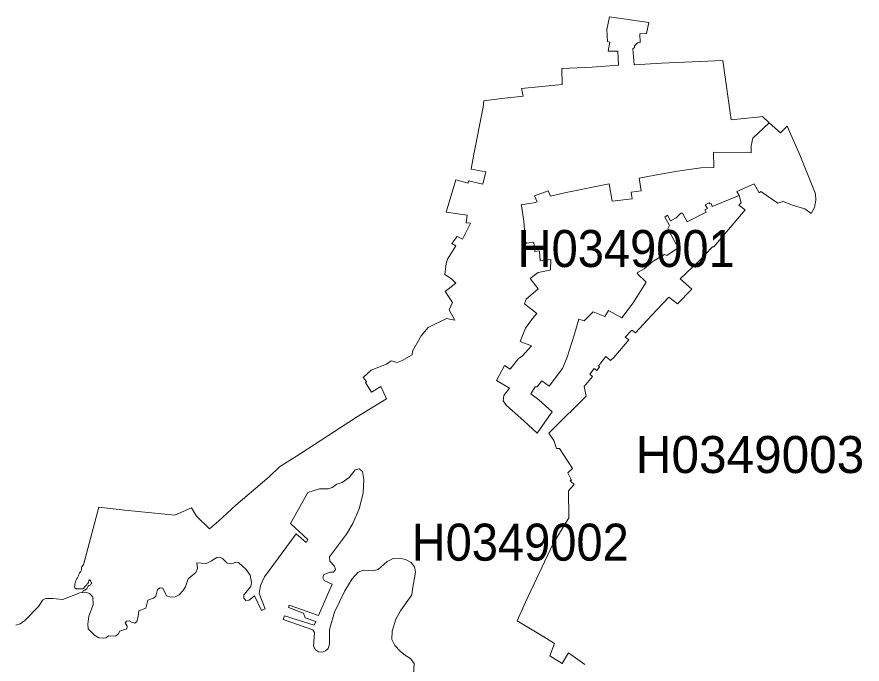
# Model space of a CAD drawing. Extents: x 369010 to 739155, y 6377141 to 6616555.
# Drawn here: x 409525 to 411807, y 6456796 to 6458544 of the extents above; entities that cross this region are included whole.
import ezdxf
from ezdxf.enums import TextEntityAlignment as Align

# ---------------------------------------------------------------- set-up
doc = ezdxf.new("R2010")
doc.units = 0
doc.header["$LTSCALE"] = 40
doc.layers.add('1', color=7, linetype='Continuous', lineweight=13)
doc.layers.add('2', color=7, linetype='Continuous')

msp = doc.modelspace()

# ---------------------------------------------------------------- linework, layer by layer
at = {"layer": '1'}
for points in [[(410468.63, 6457558.72), (410459.52, 6457569.81), (410481.54, 6457589.34), (410522.58, 6457605.56), (410535.33, 6457614.49), (410551.38, 6457610.85), (410565.28, 6457615.82), (410591.6, 6457631.54), (410592.59, 6457640.64), (410616.42, 6457682.85), (410635.12, 6457705.02), (410685.11, 6457729.68), (410706.79, 6457724.72), (410692.22, 6457753.02), (410700.5, 6457772.38), (410680.8, 6457801.84), (410709.77, 6457825.01), (410698.51, 6457836.1), (410679.81, 6457847.85), (410683.78, 6457877.64), (410687.59, 6457889.4), (410710.26, 6457925.31), (410699.17, 6457931.76), (410713.57, 6457951.13), (410728.14, 6457943.52), (410749.16, 6457986.88), (410737.9, 6457987.87), (410740.55, 6458008.39), (410684.11, 6458016.83), (410709.6, 6458104.05), (410742.87, 6458095.12), (410744.19, 6458101.57), (410782.59, 6458091.81), (410790.53, 6458125.74), (410751.64, 6458132.36), (410758.92, 6458172.74), (410783.91, 6458300.01), (410785.24, 6458317.06), (410834.56, 6458323.18), (410891.82, 6458329.64), (410887.19, 6458350.32), (410997.41, 6458361.58), (410996.42, 6458404.44), (411078.01, 6458407.92), (411149.51, 6458413.38), (411147.19, 6458451.61), (411121.54, 6458451.61), (411126.17, 6458475.61), (411119.72, 6458477.27), (411118.06, 6458509.54), (411124.85, 6458543.96), (411230.94, 6458528.41), (411224.48, 6458499.44), (411206.77, 6458498.45), (411207.44, 6458474.78), (411200.15, 6458474.12), (411192.21, 6458465.51), (411192.21, 6458461.54), (411188.24, 6458457.57), (411191.55, 6458414.37), (411265.03, 6458418.68), (411431.2, 6458425.79), (411453.21, 6458265.92), (411523.88, 6458273.36), (411537.62, 6458275.19), (411556.48, 6458257.81), (411586.61, 6458231.16), (411604.48, 6458249.2), (411638.57, 6458171.75), (411681.44, 6458065.99), (411682.27, 6458049.27), (411678.13, 6458029.25), (411669.36, 6458012.86), (411652.64, 6458025.44), (411619.38, 6458035.54), (411593.56, 6458045.63), (411579.82, 6458041), (411533.15, 6458072.28), (411529.34, 6458068.31), (411515.61, 6458092.63), (411468.93, 6458072.61), (411474.89, 6458061.35), (411480.02, 6458041.33), (411474.06, 6458035.54), (411491.11, 6458022.63), (411406.37, 6457923.32), (411402.9, 6457923.32), (411365.49, 6457883.6), (411315.51, 6457836.27), (411346.79, 6457808.79), (411308.06, 6457769.07), (411284.73, 6457786.95), (411238.06, 6457737.3), (411195.35, 6457690.46), (411185.42, 6457698.07), (411167.22, 6457678.54), (411176.65, 6457671.76), (411136.93, 6457624.09), (411127.17, 6457616.15), (411115.25, 6457626.74)], [(411512.3, 6458216.76), (411556.48, 6458257.81), (411537.62, 6458275.19), (411523.88, 6458273.36), (411453.21, 6458265.92), (411431.2, 6458425.79), (411265.03, 6458418.68), (411191.55, 6458414.37), (411188.24, 6458457.57), (411192.21, 6458461.54), (411192.21, 6458465.51), (411200.15, 6458474.12), (411207.44, 6458474.78), (411206.77, 6458498.45), (411224.48, 6458499.44), (411230.94, 6458528.41), (411124.85, 6458543.96), (411118.06, 6458509.54), (411119.72, 6458477.27), (411126.17, 6458475.61), (411121.54, 6458451.61), (411147.19, 6458451.61), (411149.51, 6458413.38), (411078.01, 6458407.92), (410996.42, 6458404.44)], [(410996.42, 6458404.44), (410997.41, 6458361.58), (410887.19, 6458350.32), (410891.82, 6458329.64), (410834.56, 6458323.18), (410785.24, 6458317.06), (410783.91, 6458300.01), (410758.92, 6458172.74), (410751.64, 6458132.36), (410790.53, 6458125.74), (410782.59, 6458091.81), (410744.19, 6458101.57), (410742.87, 6458095.12), (410709.6, 6458104.05), (410684.11, 6458016.83), (410740.55, 6458008.39), (410737.9, 6457987.87), (410749.16, 6457986.88), (410728.14, 6457943.52), (410713.57, 6457951.13), (410699.17, 6457931.76), (410710.26, 6457925.31), (410687.59, 6457889.4), (410683.78, 6457877.64), (410679.81, 6457847.85), (410698.51, 6457836.1), (410709.77, 6457825.01), (410680.8, 6457801.84), (410700.5, 6457772.38), (410692.22, 6457753.02), (410706.79, 6457724.72), (410685.11, 6457729.68), (410635.12, 6457705.02), (410616.42, 6457682.85), (410592.59, 6457640.64), (410591.6, 6457631.54), (410565.28, 6457615.82), (410551.38, 6457610.85), (410535.33, 6457614.49), (410522.58, 6457605.56), (410481.54, 6457589.34), (410459.52, 6457569.81), (410468.63, 6457558.72), (410465.65, 6457556.24), (410482.53, 6457530.09), (410507.35, 6457545.81), (410519.6, 6457518.17), (410522.58, 6457512.54), (410441.48, 6457463.06), (410343.67, 6457399.01), (410279.62, 6457357.8), (410233.28, 6457328.5), (410205.81, 6457301.86), (410116.1, 6457224.9), (410068.77, 6457182.03), (410044.27, 6457161.34), (410009.52, 6457195.44), (409995.78, 6457217.78), (409950.93, 6457197.75), (409816.38, 6457211.82), (409745.71, 6457219.93), (409704.49, 6457063.7), (409704.33, 6457063.7), (409703.34, 6457062.7), (409702.18, 6457061.54), (409700.85, 6457060.05), (409700.36, 6457059.23), (409699.86, 6457058.07), (409699.36, 6457056.74), (409699.2, 6457055.59), (409699.03, 6457053.6), (409698.87, 6457051.45), (409698.7, 6457049.79), (409698.04, 6457047.97), (409696.88, 6457046.15), (409695.23, 6457043.84), (409693.74, 6457041.68), (409692.74, 6457040.03), (409692.08, 6457038.21), (409691.25, 6457035.73), (409690.76, 6457034.4), (409689.1, 6457030.26), (409688.28, 6457028.94), (409687.28, 6457027.45), (409686.29, 6457026.29), (409685.46, 6457024.8), (409683.97, 6457021.49), (409683.14, 6457019.01), (409681.66, 6457014.87), (409681.16, 6457011.4), (409680.83, 6457009.91), (409680.66, 6457007.92), (409680.5, 6457004.78), (409680.83, 6457002.46), (409681.16, 6457001.3), (409681.32, 6457001.3), (409682.65, 6457000.14), (409683.48, 6456999.81), (409684.63, 6456999.65), (409685.96, 6456999.48)], [(411556.48, 6458257.81), (411512.3, 6458216.76), (411507.83, 6458195.25), (411507.5, 6458177.04), (411405.38, 6458178.53), (411406.21, 6458137.15), (411371.78, 6458136), (411308.06, 6458127.06), (411247.32, 6458116.14), (411204.79, 6458108.69), (411210.58, 6458074.43), (411183.11, 6458070.79), (411186.42, 6458052.42), (411131.8, 6458045.8), (411123.53, 6458092.63), (411007.51, 6458069.63), (410965.47, 6458059.86), (410959.51, 6458073.93), (410922.11, 6458061.02), (410929.56, 6458044.64), (410925.42, 6458042.32), (410886.69, 6458036.03), (410887.02, 6458034.05), (410893.81, 6457992.34), (410895.46, 6457969), (410892.15, 6457942.85), (410893.81, 6457941.03), (410901.25, 6457933.09), (410920.45, 6457935.07), (410920.45, 6457934.41), (410923.43, 6457910.41), (410935.35, 6457911.9), (410935.68, 6457909.26), (410937.83, 6457885.75), (410937.83, 6457884.93), (410966.3, 6457888.57), (410965.47, 6457860.43), (410964.15, 6457860.1), (410932.53, 6457853.81), (410910.52, 6457837.59), (410932.2, 6457809.79), (410900.1, 6457781.16), (410895.46, 6457769.24), (410928.73, 6457742.59), (410917.14, 6457729.35), (410898.44, 6457703.53), (410883.38, 6457666.79), (410914.16, 6457655.7), (410889.17, 6457627.57), (410879.24, 6457620.95), (410856.73, 6457592.32), (410841.34, 6457602.08), (410819.66, 6457561.86), (410855.08, 6457541.17), (410839.69, 6457521.31), (410837.54, 6457506.75), (410846.8, 6457494.34), (410893.81, 6457452.46), (410929.22, 6457419.7), (410950.41, 6457449.65), (410970.1, 6457477.46), (410934.19, 6457509.56), (410912.67, 6457525.95), (410923.76, 6457544.82), (410929.22, 6457544.82), (410941.97, 6457560.7), (410961.66, 6457546.47), (410998.24, 6457594.47), (411010.32, 6457624.59), (411029.02, 6457684.67), (411041.93, 6457727.7), (411056.83, 6457722.57), (411080.99, 6457747.23), (411111.94, 6457734.32), (411121.87, 6457750.7), (411157.79, 6457730.84), (411188.9, 6457772.05), (411224.32, 6457827.17), (411199.16, 6457851), (411202.47, 6457854.14), (411218.86, 6457863.25), (411235.74, 6457877.48), (411240.54, 6457882.28), (411273.47, 6457902.14), (411279.76, 6457899.82), (411310.38, 6457920.01), (411282.58, 6457971.49), (411286.71, 6457980.92), (411274.13, 6458002.77), (411281.25, 6458008.23), (411289.53, 6457993.5), (411304.59, 6458001.28), (411317.17, 6458013.69), (411322.46, 6458013.69), (411334.21, 6457990.35), (411385.85, 6458016.83), (411382.04, 6458022.79), (411389.16, 6458026.27), (411383.37, 6458036.03), (411394.13, 6458041.82)], [(411394.13, 6458041.82), (411395.78, 6458038.68), (411399.09, 6458040.34), (411401.9, 6458031.56), (411474.89, 6458061.35), (411468.93, 6458072.61), (411515.61, 6458092.63), (411529.34, 6458068.31), (411533.15, 6458072.28), (411579.82, 6458041), (411593.56, 6458045.63), (411619.38, 6458035.54), (411652.64, 6458025.44), (411669.36, 6458012.86), (411678.13, 6458029.25), (411682.27, 6458049.27), (411681.44, 6458065.99), (411638.57, 6458171.75), (411604.48, 6458249.2), (411586.61, 6458231.16), (411556.48, 6458257.81)], [(411395.78, 6458038.68), (411394.13, 6458041.82), (411383.37, 6458036.03), (411389.16, 6458026.27), (411382.04, 6458022.79), (411385.85, 6458016.83), (411334.21, 6457990.35), (411322.46, 6458013.69), (411317.17, 6458013.69), (411304.59, 6458001.28), (411289.53, 6457993.5), (411281.25, 6458008.23), (411274.13, 6458002.77), (411286.71, 6457980.92), (411282.58, 6457971.49), (411310.38, 6457920.01), (411279.76, 6457899.82), (411273.47, 6457902.14), (411240.54, 6457882.28), (411235.74, 6457877.48), (411218.86, 6457863.25), (411202.47, 6457854.14), (411199.16, 6457851), (411224.32, 6457827.17), (411188.9, 6457772.05), (411157.79, 6457730.84), (411121.87, 6457750.7), (411111.94, 6457734.32), (411080.99, 6457747.23), (411056.83, 6457722.57), (411041.93, 6457727.7), (411029.02, 6457684.67), (411010.32, 6457624.59), (410998.24, 6457594.47), (410961.66, 6457546.47), (410941.97, 6457560.7), (410929.22, 6457544.82), (410923.76, 6457544.82), (410912.67, 6457525.95), (410934.19, 6457509.56), (410970.1, 6457477.46), (410950.41, 6457449.65), (410929.22, 6457419.7), (410893.81, 6457452.46), (410846.8, 6457494.34), (410837.54, 6457506.75), (410839.69, 6457521.31), (410855.08, 6457541.17), (410819.66, 6457561.86), (410841.34, 6457602.08), (410856.73, 6457592.32), (410879.24, 6457620.95), (410889.17, 6457627.57), (410914.16, 6457655.7), (410883.38, 6457666.79), (410898.44, 6457703.53), (410917.14, 6457729.35), (410928.73, 6457742.59), (410895.46, 6457769.24), (410900.1, 6457781.16), (410932.2, 6457809.79), (410910.52, 6457837.59), (410932.53, 6457853.81), (410964.15, 6457860.1), (410965.47, 6457860.43), (410966.3, 6457888.57), (410937.83, 6457884.93), (410937.83, 6457885.75), (410935.68, 6457909.26), (410935.35, 6457911.9), (410923.43, 6457910.41), (410920.45, 6457934.41), (410920.45, 6457935.07), (410901.25, 6457933.09), (410893.81, 6457941.03), (410892.15, 6457942.85), (410895.46, 6457969), (410893.81, 6457992.34), (410887.02, 6458034.05), (410886.69, 6458036.03), (410925.42, 6458042.32), (410929.56, 6458044.64), (410922.11, 6458061.02), (410959.51, 6458073.93), (410965.47, 6458059.86), (411007.51, 6458069.63), (411123.53, 6458092.63), (411131.8, 6458045.8), (411186.42, 6458052.42), (411183.11, 6458070.79), (411210.58, 6458074.43), (411204.79, 6458108.69), (411247.32, 6458116.14), (411308.06, 6458127.06), (411371.78, 6458136), (411406.21, 6458137.15), (411405.38, 6458178.53), (411507.5, 6458177.04), (411507.83, 6458195.25), (411512.3, 6458216.76)], [(411058.15, 6456794.59), (411014.13, 6456825.87), (410997.08, 6456797.57), (410964.15, 6456818.25), (410976.72, 6456851.52), (410947.76, 6456869.06), (410875.27, 6456912.26), (410897.61, 6456962.9), (410971.76, 6457119.47), (411015.12, 6457190.47), (411013.8, 6457263.46), (411029.02, 6457281), (411021.08, 6457287.95), (411018.27, 6457292.59), (411022.24, 6457292.59), (411012.64, 6457312.45), (411024.72, 6457324.03), (410989.96, 6457378.32), (410982.19, 6457377.99), (410974.41, 6457400), (410961.17, 6457419.86), (410970.93, 6457429.63), (411061.79, 6457519.16), (411056.5, 6457545.64), (411079.01, 6457572.79), (411071.72, 6457579.24), (411083.64, 6457593.81), (411090.26, 6457588.51), (411098.2, 6457599.1), (411095.06, 6457601.42), (411115.25, 6457626.74), (411127.17, 6457616.15), (411136.93, 6457624.09), (411176.65, 6457671.76), (411167.22, 6457678.54), (411185.42, 6457698.07), (411195.35, 6457690.46), (411238.06, 6457737.3), (411284.73, 6457786.95), (411308.06, 6457769.07), (411346.79, 6457808.79), (411315.51, 6457836.27), (411365.49, 6457883.6), (411402.9, 6457923.32), (411406.37, 6457923.32), (411491.11, 6458022.63), (411474.06, 6458035.54), (411480.02, 6458041.33), (411474.89, 6458061.35), (411401.9, 6458031.56), (411399.09, 6458040.34), (411395.78, 6458038.68)], [(411115.25, 6457626.74), (411095.06, 6457601.42), (411098.2, 6457599.1), (411090.26, 6457588.51), (411083.64, 6457593.81), (411071.72, 6457579.24), (411079.01, 6457572.79), (411056.5, 6457545.64), (411061.79, 6457519.16), (410970.93, 6457429.63), (410961.17, 6457419.86), (410974.41, 6457400), (410982.19, 6457377.99), (410989.96, 6457378.32), (411024.72, 6457324.03), (411012.64, 6457312.45), (411022.24, 6457292.59), (411018.27, 6457292.59), (411021.08, 6457287.95), (411029.02, 6457281), (411013.8, 6457263.46), (411015.12, 6457190.47), (410971.76, 6457119.47), (410897.61, 6456962.9), (410875.27, 6456912.26), (410947.76, 6456869.06), (410976.72, 6456851.52), (410964.15, 6456818.25), (410997.08, 6456797.57), (411014.13, 6456825.87), (411058.15, 6456794.59)], [(409724.69, 6457017.69), (409724.36, 6457018.35), (409723.53, 6457020.33), (409722.7, 6457021.82), (409722.04, 6457022.65), (409721.38, 6457022.98), (409721.05, 6457023.15), (409720.71, 6457023.15), (409720.38, 6457023.15), (409719.89, 6457022.82), (409719.22, 6457021.99), (409719.06, 6457021.49), (409718.73, 6457020.83), (409718.56, 6457019.51), (409718.23, 6457017.85), (409717.9, 6457016.03), (409717.4, 6457014.87), (409716.74, 6457013.88), (409716.25, 6457013.55), (409715.25, 6457012.89), (409714.59, 6457012.22), (409713.27, 6457010.57), (409712.27, 6457009.25), (409710.12, 6457006.76), (409708.8, 6457005.6), (409707.81, 6457004.61), (409707.31, 6457003.78), (409706.65, 6457002.79), (409706.32, 6457002.13), (409705.49, 6457001.3), (409704.99, 6457000.8), (409704, 6457000.14), (409703.17, 6456999.81), (409702.01, 6456999.31), (409701.52, 6456999.31), (409700.19, 6456998.82), (409698.7, 6456998.82), (409696.72, 6456998.98), (409694.73, 6456999.31), (409692.91, 6456999.31), (409689.27, 6456999.48), (409687.78, 6456999.31), (409685.96, 6456999.48), (409684.63, 6456999.65), (409683.48, 6456999.81), (409682.65, 6457000.14), (409681.32, 6457001.3), (409681.16, 6457001.3), (409680.83, 6457002.46), (409680.5, 6457004.78), (409680.66, 6457007.92), (409680.83, 6457009.91), (409681.16, 6457011.4), (409681.66, 6457014.87), (409683.14, 6457019.01), (409683.97, 6457021.49), (409685.46, 6457024.8), (409686.29, 6457026.29), (409687.28, 6457027.45), (409688.28, 6457028.94), (409689.1, 6457030.26), (409690.76, 6457034.4), (409691.25, 6457035.73), (409692.08, 6457038.21), (409692.74, 6457040.03), (409693.74, 6457041.68), (409695.23, 6457043.84), (409696.88, 6457046.15), (409698.04, 6457047.97), (409698.7, 6457049.79), (409698.87, 6457051.45), (409699.03, 6457053.6), (409699.2, 6457055.59), (409699.36, 6457056.74), (409699.86, 6457058.07), (409700.36, 6457059.23), (409700.85, 6457060.05), (409702.18, 6457061.54), (409703.34, 6457062.7), (409704.33, 6457063.7), (409704.49, 6457063.7), (409745.71, 6457219.93), (409816.38, 6457211.82), (409950.93, 6457197.75), (409995.78, 6457217.78), (410009.52, 6457195.44), (410044.27, 6457161.34), (410068.77, 6457182.03), (410116.1, 6457224.9), (410205.81, 6457301.86), (410233.28, 6457328.5), (410279.62, 6457357.8), (410343.67, 6457399.01), (410441.48, 6457463.06), (410522.58, 6457512.54), (410519.6, 6457518.17), (410507.35, 6457545.81), (410482.53, 6457530.09), (410465.65, 6457556.24), (410468.63, 6457558.72)], [(409904.42, 6456997.66), (409911.04, 6457001.96), (409918.66, 6457001.14), (409928.42, 6456980.28), (409940.34, 6456976.48), (409952.25, 6456977.8), (409962.35, 6456982.76), (409972.45, 6456994.02), (409979.73, 6457004.78), (409987.34, 6457026.13), (410008.03, 6457043.34), (410012, 6457054.1), (410010.35, 6457069.32), (410035.67, 6457067.67), (410050.07, 6457074.29), (410064.14, 6457083.72), (410072.91, 6457084.88), (410081.02, 6457079.75), (410092.11, 6457068.33), (410104.35, 6457066.18), (410115.61, 6457071.47), (410122.89, 6457070.48), (410143.58, 6457051.61), (410154.83, 6457035.89), (410158.47, 6457016.03), (410155.99, 6457004.94), (410136.96, 6456983.26), (410136.96, 6456973.5), (410142.75, 6456967.21), (410152.18, 6456968.86), (410166.58, 6456979.95), (410184.79, 6456940.23), (410195.05, 6456944.7), (410178.83, 6456986.74), (410182.14, 6457007.76), (410193.56, 6457031.09), (410278.79, 6457147.28), (410305.94, 6457124.44), (410310.24, 6457132.38), (410263.07, 6457175.58), (410310.07, 6457258.99), (410341.52, 6457269.09), (410365.68, 6457269.25), (410376.28, 6457272.89), (410388.85, 6457282.16), (410402.92, 6457286.13), (410421.62, 6457299.54), (410438.17, 6457320.06), (410448.6, 6457323.37), (410457.87, 6457315.76), (410461.84, 6457294.57), (410459.36, 6457257.34), (410448.6, 6457215.3), (410431.72, 6457175.25), (410414.67, 6457147.11), (410368.33, 6457085.71), (410369.99, 6457073.63), (410382.07, 6457060.72), (410384.55, 6457051.12), (410379.42, 6457044.17), (410371.31, 6457043.84), (410353.6, 6457037.88), (410350.95, 6457028.61), (410354.43, 6457021.33), (410375.94, 6457011.73), (410338.71, 6456926.66), (410260.09, 6456954.96), (410257.94, 6456948.51), (410298.65, 6456933.28), (410303.29, 6456920.7), (410331.59, 6456910.44), (410327.78, 6456900.67), (410246.85, 6456926.49), (410243.87, 6456916.07), (410323.98, 6456888.59), (410328.11, 6456880.98), (410325.96, 6456844.4), (410331.26, 6456834.14), (410339.04, 6456829.18), (410348.8, 6456828.35), (410358.07, 6456831.33), (410364.86, 6456837.95), (410368.66, 6456849.2), (410368.33, 6456889.42), (410382.56, 6456936.26), (410409.71, 6456993.36), (410429.73, 6457026.46), (410446.45, 6457043.84), (410460.85, 6457049.3), (410485.84, 6457047.31), (410500.24, 6457050.95), (410524.4, 6457073.13), (410540.62, 6457080.74), (410557.67, 6457081.57), (410574.38, 6457078.59), (410589.61, 6457069.82), (410598.22, 6457058.73), (410601.2, 6457044.17), (410592.59, 6456998.16), (410591.1, 6456983.26)], [(409685.96, 6456999.48), (409687.78, 6456999.31), (409689.27, 6456999.48), (409692.91, 6456999.31), (409694.73, 6456999.31), (409696.72, 6456998.98), (409698.7, 6456998.82), (409700.19, 6456998.82), (409701.52, 6456999.31), (409702.01, 6456999.31), (409703.17, 6456999.81), (409704, 6457000.14), (409704.99, 6457000.8), (409705.49, 6457001.3), (409706.32, 6457002.13), (409706.65, 6457002.79), (409707.31, 6457003.78), (409707.81, 6457004.61), (409708.8, 6457005.6), (409710.12, 6457006.76), (409712.27, 6457009.25), (409713.27, 6457010.57), (409714.59, 6457012.22), (409715.25, 6457012.89), (409716.25, 6457013.55), (409716.74, 6457013.88), (409717.4, 6457014.87), (409717.9, 6457016.03), (409718.23, 6457017.85), (409718.56, 6457019.51), (409718.73, 6457020.83), (409719.06, 6457021.49), (409719.22, 6457021.99), (409719.89, 6457022.82), (409720.38, 6457023.15), (409720.71, 6457023.15), (409721.05, 6457023.15), (409721.38, 6457022.98), (409722.04, 6457022.65), (409722.7, 6457021.82), (409723.53, 6457020.33), (409724.36, 6457018.35), (409724.69, 6457017.69), (409725.02, 6457016.86), (409725.68, 6457016.2), (409726.01, 6457015.37), (409726.18, 6457014.71), (409726.18, 6457013.88), (409725.68, 6457012.56), (409724.52, 6457011.23), (409723.2, 6457010.24), (409721.38, 6457009.41), (409718.73, 6457008.25), (409717.74, 6457007.42), (409717.07, 6457006.76), (409716.41, 6457005.77), (409715.25, 6457002.96), (409714.43, 6457000.64), (409713.43, 6456998.98), (409712.44, 6456997.99), (409710.78, 6456997.16), (409709.46, 6456996.34), (409707.81, 6456995.84), (409706.48, 6456995.18), (409704.99, 6456994.18), (409703.83, 6456993.36), (409703.01, 6456992.2), (409702.51, 6456991.21), (409702.18, 6456990.05), (409702.01, 6456988.89), (409709.46, 6456989.72), (409721.05, 6456986.74), (409729.49, 6456977.47), (409730.31, 6456955.79), (409719.22, 6456924.84), (409715.91, 6456903.98), (409717.07, 6456891.41), (409733.79, 6456874.36), (409746.04, 6456866.75), (409757.79, 6456865.59), (409765.07, 6456866.91), (409772.68, 6456871.88), (409790.72, 6456871.05), (409797.67, 6456876.68), (409802.64, 6456884.95), (409821.01, 6456891.08), (409822.5, 6456897.86), (409817.2, 6456907.13), (409820.18, 6456911.76), (409827.8, 6456912.59), (409836.07, 6456907.79), (409843.02, 6456906.63), (409848.15, 6456910.44), (409852.29, 6456924.01), (409854.28, 6456939.73), (409872.98, 6456946.85), (409878.44, 6456968.03), (409893.67, 6456973.99), (409899.79, 6456979.62), (409904.42, 6456997.66)], [(409521.94, 6456900.67), (409533.69, 6456904.48), (409546.44, 6456913.09), (409584.17, 6456952.31), (409593.44, 6456968.86), (409601.39, 6456973.17), (409621.91, 6456972.67), (409648.39, 6456970.68), (409694.23, 6456987.9), (409702.01, 6456988.89), (409702.18, 6456990.05), (409702.51, 6456991.21), (409703.01, 6456992.2), (409703.83, 6456993.36), (409704.99, 6456994.18), (409706.48, 6456995.18), (409707.81, 6456995.84), (409709.46, 6456996.34), (409710.78, 6456997.16), (409712.44, 6456997.99), (409713.43, 6456998.98), (409714.43, 6457000.64), (409715.25, 6457002.96), (409716.41, 6457005.77), (409717.07, 6457006.76), (409717.74, 6457007.42), (409718.73, 6457008.25), (409721.38, 6457009.41), (409723.2, 6457010.24), (409724.52, 6457011.23), (409725.68, 6457012.56), (409726.18, 6457013.88), (409726.18, 6457014.71), (409726.01, 6457015.37), (409725.68, 6457016.2), (409725.02, 6457016.86), (409724.69, 6457017.69)], [(410591.1, 6456983.26), (410560.15, 6456939.57), (410548.23, 6456916.89), (410537.64, 6456884.29), (410536.81, 6456862.11), (410545.26, 6456846.06), (410559.32, 6456830.83), (410574.38, 6456818.58), (410587.62, 6456810.47), (410597.72, 6456797.4), (410595.24, 6456767.44)]]:
    msp.add_lwpolyline(points, dxfattribs=at)

# ---------------------------------------------------------------- texts
at = {"layer": '2', "width": 0.95}
for s, p in [('H0349001', (411169.95, 6457868.3)), ('H0349002', (410883.79, 6457075.14))]:
    msp.add_text(s, height=100, dxfattribs=at).set_placement(p, align=Align.CENTER)
at = {"layer": '2'}
msp.add_text('H0349003', height=100, dxfattribs=at).set_placement((411504.3, 6457311.88), align=Align.CENTER)

doc.saveas('drawing.dxf')
